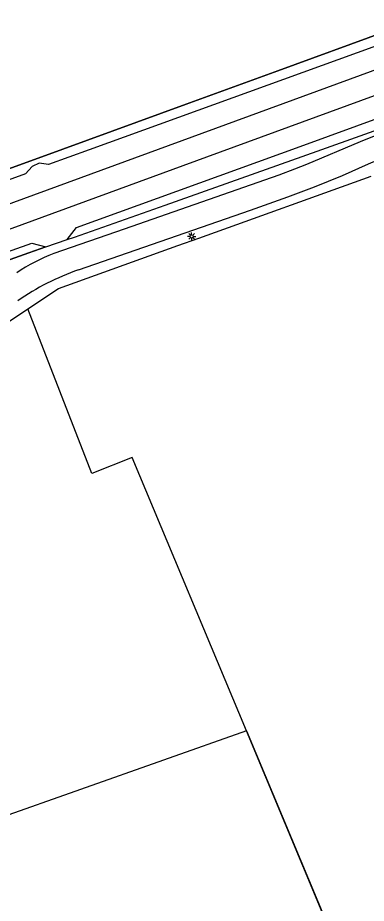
# Model space of a CAD drawing. Extents: x 135999 to 138000, y 396000 to 398501.
# Drawn here: x 137575.5 to 137629.5, y 397682.8 to 397820.1 of the extents above; entities that cross this region are included whole.
import ezdxf

# ---------------------------------------------------------------- set-up
doc = ezdxf.new("R2010")
doc.units = 0
for name, color, linetype in [('gg-afsc-draadraster', 7, 'Continuous'), ('gg-afsc-hekwerk', 7, 'Continuous'), ('gg-afsc-lijn draadraster', 7, 'Continuous'), ('gg-aspt-spoorlijn', 7, 'Continuous'), ('gg-knt-bronhoudergrens', 7, 'Continuous'), ('gg-knt-verharding', 7, 'Continuous'), ('gg-kntw-beschoeiing', 7, 'Continuous'), ('gt-grn-groengrens', 7, 'Continuous'), ('gt-symb-lichtmast', 7, 'Continuous'), ('gx-grn-maaiveld', 7, 'Continuous')]:
    doc.layers.add(name, color=color, linetype=linetype)

# ---------------------------------------------------------------- blocks, each defined once
blk = doc.blocks.new('gt0-LMAST')
at = {"layer": 'gt-symb-lichtmast'}
for p, q in [((-0.18, 0.17), (-0.45, 0.44)), ((-0.01, 0.25), (-0.01, 0.62)), ((0.17, 0.17), (0.44, 0.44)), ((-0.26, 0), (-0.63, 0)), ((-0.18, -0.18), (-0.45, -0.45)), ((-0.01, -0.25), (-0.01, -0.63)), ((0.44, -0.45), (0.17, -0.18)), ((0.24, 0), (0.62, 0))]:
    blk.add_line(p, q, dxfattribs=at)
blk.add_circle((-0.01, 0), 0.25, dxfattribs=at)

msp = doc.modelspace()

# ---------------------------------------------------------------- linework, layer by layer
at = {"layer": 'gg-afsc-draadraster'}
msp.add_line((137593.22, 397751.94), (137587, 397749.45), dxfattribs=at)
at = {"layer": 'gg-afsc-hekwerk'}
msp.add_lwpolyline([(137556.36, 397776.18), (137577.22, 397783.66), (137579.87, 397784.57), (137583.17, 397785.7), (137584.29, 397786.09), (137598.38, 397791.05), (137621.91, 397799.4), (137635.98, 397804.44)], dxfattribs=at)
at = {"layer": 'gg-afsc-lijn draadraster'}
msp.add_line((137593.22, 397751.94), (137587, 397749.45), dxfattribs=at)
msp.add_lwpolyline([(137628.71, 397667.08), (137610.99, 397709.53), (137593.22, 397751.94)], dxfattribs=at)
at = {"layer": 'gg-aspt-spoorlijn'}
for points in [[(136075.43, 397214.46), (136165.19, 397250.32), (136175.83, 397254.5), (136256.7, 397286.85), (136831.36, 397516.94), (136867.05, 397531.05), (136889.12, 397539.65), (136916.33, 397550.04), (136945.87, 397561.09), (136993.36, 397578.62), (137270.52, 397680.02), (137802.49, 397874.91), (137896.16, 397909.12), (138000, 397947.19)], [(136076.98, 397210.64), (136113.05, 397225.06), (136129.39, 397231.53), (136568.99, 397407.55), (136729.79, 397471.81), (136768.52, 397487.4), (136830.41, 397512.12), (136867.43, 397526.8), (136895.68, 397537.75), (136937.99, 397553.93), (136956.86, 397560.98), (136995.09, 397575.13), (137083.8, 397607.68), (137604.83, 397798.5), (137686.49, 397828.47), (137782.44, 397863.56), (137832.38, 397881.91), (137892.9, 397903.99), (137919.35, 397913.74), (138000, 397943.3)]]:
    msp.add_lwpolyline(points, dxfattribs=at)
at = {"layer": 'gg-knt-bronhoudergrens'}
msp.add_line((137587, 397749.45), (137577.07, 397774.96), dxfattribs=at)
at = {"layer": 'gg-knt-verharding'}
for points in [[(137843.25, 397877.35), (137840.91, 397876.66), (137831.38, 397873.35), (137800.73, 397862.58), (137756.13, 397846.68), (137696.61, 397825.32), (137650.29, 397809.12), (137640.98, 397805.71), (137635.29, 397803.54), (137628.61, 397800.86), (137620.27, 397797.35), (137618.4, 397796.59), (137615.97, 397795.7), (137592.02, 397787.33), (137581.1, 397783.53)], [(137584.92, 397781.01), (137611.57, 397790.26), (137617.4, 397792.33), (137621.52, 397793.86), (137625.85, 397795.65), (137629.91, 397797.46), (137634.2, 397799.24), (137640.89, 397801.8), (137651.28, 397805.66), (137657.4, 397807.98)]]:
    msp.add_lwpolyline(points, dxfattribs=at)
for centre, radius, start, end in [((137592.5, 397754.29), 31.38, 111.3116, 123.1417), ((137598.09, 397743.43), 39.81, 109.309, 124.5769)]:
    msp.add_arc(centre, radius, start, end, dxfattribs=at)
at = {"layer": 'gg-kntw-beschoeiing'}
msp.add_lwpolyline([(137465.93, 397757.12), (137475.49, 397760.61), (137484.98, 397764.09), (137494.49, 397767.58), (137504, 397771.07), (137513.5, 397774.55), (137523.01, 397778.03), (137532.5, 397781.48), (137539.66, 397784.11), (137549.2, 397787.6), (137582.49, 397799.7), (137601.59, 397806.67), (137615.83, 397811.88), (137632.5, 397817.95)], dxfattribs=at)
at = {"layer": 'gt-grn-groengrens'}
for p, q in [((137603.58, 397785.92), (137630.3, 397795.52)), ((137600.33, 397784.76), (137603.58, 397785.92)), ((137565.73, 397767.43), (137577.07, 397774.96))]:
    msp.add_line(p, q, dxfattribs=at)
msp.add_lwpolyline([(137577.07, 397774.96), (137581.83, 397778.11), (137600.33, 397784.76)], dxfattribs=at)
at = {"layer": 'gx-grn-maaiveld'}
for p, q in [((137579.87, 397784.57), (137583.17, 397785.7)), ((137610.99, 397709.53), (137593.22, 397751.94)), ((137610.99, 397709.53), (137522.09, 397678.13)), ((137610.99, 397709.53), (137628.71, 397667.08))]:
    msp.add_line(p, q, dxfattribs=at)
for points in [[(137713.21, 397846.86), (137707.58, 397844.64), (137701.62, 397841.63), (137688.85, 397836.98), (137649.9, 397822.62), (137646.1, 397821.52), (137644.67, 397821.51), (137643.62, 397821.1), (137642.45, 397820.05), (137633.54, 397816.59), (137586.55, 397799.6), (137580.26, 397797.36), (137578.8, 397797.53), (137577.74, 397797.01), (137576.68, 397795.87), (137541.71, 397783.14), (137514.9, 397773.18), (137512.49, 397773.18), (137511.4, 397772.69), (137509.81, 397771.33), (137504.44, 397769.41), (137491.74, 397764.59), (137475.42, 397758.85), (137471.63, 397758.11)], [(137632.5, 397817.95), (137615.83, 397811.88), (137601.59, 397806.67), (137582.49, 397799.7), (137549.2, 397787.6), (137539.66, 397784.11), (137532.5, 397781.48), (137523.01, 397778.03), (137513.5, 397774.55), (137504, 397771.07), (137494.49, 397767.58), (137484.98, 397764.09), (137475.49, 397760.61), (137465.93, 397757.12)], [(137583.17, 397785.7), (137584.62, 397787.57), (137619.31, 397800.11), (137645.64, 397809.75), (137646.5, 397809.48), (137649.14, 397810.43), (137649.45, 397810.84), (137656.13, 397813.28)], [(137583.17, 397785.7), (137584.29, 397786.09), (137598.38, 397791.05), (137621.91, 397799.4), (137635.98, 397804.44), (137650.09, 397809.49), (137655.91, 397811.56)], [(137550.76, 397775.58), (137577.68, 397785.15), (137579.87, 397784.57)], [(137579.87, 397784.57), (137577.22, 397783.66), (137556.36, 397776.18)]]:
    msp.add_lwpolyline(points, dxfattribs=at)

# ---------------------------------------------------------------- block references
at = {"layer": 'gt-symb-lichtmast'}
msp.add_blockref('gt0-LMAST', (137602.47, 397786.19), dxfattribs=at)

doc.saveas('drawing.dxf')
